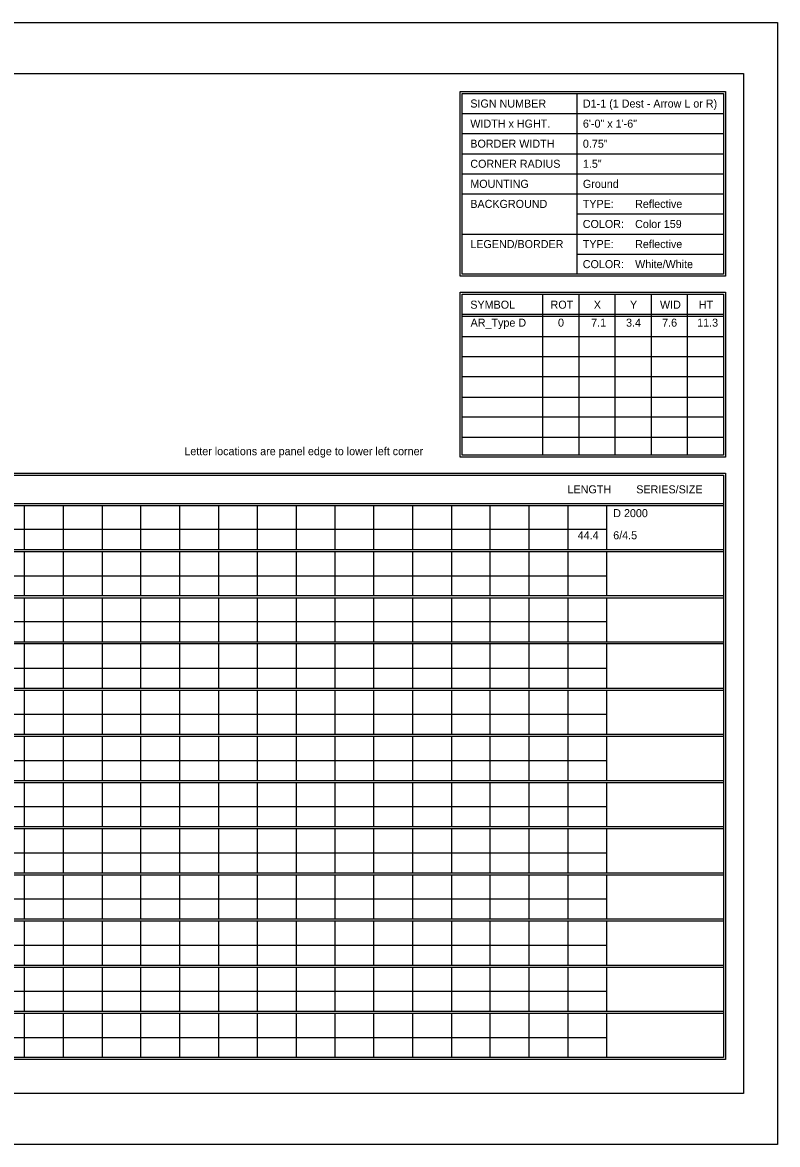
# Model space of a CAD drawing. Extents: x 1806251 to 1809821, y 414895 to 422886.
# Drawn here: x 1809679.34 to 1809684.89, y 415005.97 to 415014.23 of the extents above; entities that cross this region are included whole.
import ezdxf

# ---------------------------------------------------------------- set-up
doc = ezdxf.new("R2010")
doc.units = 0
doc.layers.add('GSSHT', color=7, linetype='Continuous')

msp = doc.modelspace()

# ---------------------------------------------------------------- linework, layer by layer
at = {"layer": 'GSSHT'}
for p, q in [((1809672.1349, 415014.2262), (1809684.8891, 415014.2262)), ((1809684.8891, 415014.2262), (1809684.8891, 415005.9725)), ((1809683.4126, 415013.7035), (1809683.4126, 415012.3747)), ((1809682.571, 415013.5559), (1809684.4905, 415013.5559)), ((1809682.571, 415013.4082), (1809684.4905, 415013.4082)), ((1809682.571, 415013.2606), (1809684.4905, 415013.2606)), ((1809682.571, 415013.1129), (1809684.4905, 415013.1129)), ((1809682.571, 415012.9653), (1809684.4905, 415012.9653)), ((1809683.4126, 415012.8176), (1809684.4905, 415012.8176)), ((1809682.571, 415012.67), (1809684.4905, 415012.67)), ((1809683.4126, 415012.5223), (1809684.4905, 415012.5223)), ((1809683.1616, 415012.227), (1809683.1616, 415011.0428)), ((1809683.4274, 415012.227), (1809683.4274, 415011.0428)), ((1809683.6931, 415012.227), (1809683.6931, 415011.0428)), ((1809683.9589, 415012.227), (1809683.9589, 415011.0428)), ((1809684.2247, 415012.227), (1809684.2247, 415011.0428)), ((1809682.571, 415012.0794), (1809684.4905, 415012.0794)), ((1809682.571, 415012.0646), (1809684.4905, 415012.0646)), ((1809682.571, 415011.9169), (1809684.4905, 415011.9169)), ((1809682.571, 415011.7693), (1809684.4905, 415011.7693)), ((1809682.571, 415011.6216), (1809684.4905, 415011.6216)), ((1809682.571, 415011.471), (1809684.4905, 415011.471)), ((1809682.571, 415011.3263), (1809684.4905, 415011.3263)), ((1809682.571, 415011.1757), (1809684.4905, 415011.1757)), ((1809672.7816, 415010.6885), (1809684.4905, 415010.6885)), ((1809672.7816, 415010.6737), (1809684.4905, 415010.6737)), ((1809679.3492, 415010.6737), (1809679.3492, 415010.3489)), ((1809679.6357, 415010.6737), (1809679.6357, 415010.3489)), ((1809679.9221, 415010.6737), (1809679.9221, 415010.3489)), ((1809680.2056, 415010.6737), (1809680.2056, 415010.3489)), ((1809680.492, 415010.6737), (1809680.492, 415010.3489)), ((1809680.7785, 415010.6737), (1809680.7785, 415010.3489)), ((1809681.062, 415010.6737), (1809681.062, 415010.3489)), ((1809681.3484, 415010.6737), (1809681.3484, 415010.3489)), ((1809681.6349, 415010.6737), (1809681.6349, 415010.3489)), ((1809681.9184, 415010.6737), (1809681.9184, 415010.3489)), ((1809682.2048, 415010.6737), (1809682.2048, 415010.3489)), ((1809682.4913, 415010.6737), (1809682.4913, 415010.3489)), ((1809682.7747, 415010.6737), (1809682.7747, 415010.3489)), ((1809683.0612, 415010.6737), (1809683.0612, 415010.3489)), ((1809683.3476, 415010.6737), (1809683.3476, 415010.3489)), ((1809683.6311, 415010.6737), (1809683.6311, 415010.3489)), ((1809672.7816, 415010.4995), (1809683.6311, 415010.4995)), ((1809672.7816, 415010.3489), (1809684.4905, 415010.3489)), ((1809672.7816, 415010.3341), (1809684.4905, 415010.3341)), ((1809679.3492, 415010.3341), (1809679.3492, 415010.0122)), ((1809679.6357, 415010.3341), (1809679.6357, 415010.0122)), ((1809679.9221, 415010.3341), (1809679.9221, 415010.0122)), ((1809680.2056, 415010.3341), (1809680.2056, 415010.0122)), ((1809680.492, 415010.3341), (1809680.492, 415010.0122)), ((1809680.7785, 415010.3341), (1809680.7785, 415010.0122)), ((1809681.062, 415010.3341), (1809681.062, 415010.0122)), ((1809681.3484, 415010.3341), (1809681.3484, 415010.0122)), ((1809681.6349, 415010.3341), (1809681.6349, 415010.0122)), ((1809681.9184, 415010.3341), (1809681.9184, 415010.0122)), ((1809682.2048, 415010.3341), (1809682.2048, 415010.0122)), ((1809682.4913, 415010.3341), (1809682.4913, 415010.0122)), ((1809682.7747, 415010.3341), (1809682.7747, 415010.0122)), ((1809683.0612, 415010.3341), (1809683.0612, 415010.0122)), ((1809683.3476, 415010.3341), (1809683.3476, 415010.0122)), ((1809683.6311, 415010.3341), (1809683.6311, 415010.0122)), ((1809672.7816, 415010.1569), (1809683.6311, 415010.1569)), ((1809672.7816, 415010.0122), (1809684.4905, 415010.0122)), ((1809672.7816, 415009.9945), (1809684.4905, 415009.9945)), ((1809679.3492, 415009.9945), (1809679.3492, 415009.6697)), ((1809679.6357, 415009.9945), (1809679.6357, 415009.6697)), ((1809679.9221, 415009.9945), (1809679.9221, 415009.6697)), ((1809680.2056, 415009.9945), (1809680.2056, 415009.6697)), ((1809680.492, 415009.9945), (1809680.492, 415009.6697)), ((1809680.7785, 415009.9945), (1809680.7785, 415009.6697)), ((1809681.062, 415009.9945), (1809681.062, 415009.6697)), ((1809681.3484, 415009.9945), (1809681.3484, 415009.6697)), ((1809681.6349, 415009.9945), (1809681.6349, 415009.6697)), ((1809681.9184, 415009.9945), (1809681.9184, 415009.6697)), ((1809682.2048, 415009.9945), (1809682.2048, 415009.6697)), ((1809682.4913, 415009.9945), (1809682.4913, 415009.6697)), ((1809682.7747, 415009.9945), (1809682.7747, 415009.6697)), ((1809683.0612, 415009.9945), (1809683.0612, 415009.6697)), ((1809683.3476, 415009.9945), (1809683.3476, 415009.6697)), ((1809683.6311, 415009.9945), (1809683.6311, 415009.6697)), ((1809672.7816, 415009.8203), (1809683.6311, 415009.8203)), ((1809672.7816, 415009.6697), (1809684.4905, 415009.6697)), ((1809672.7816, 415009.6579), (1809684.4905, 415009.6579)), ((1809679.3492, 415009.6579), (1809679.3492, 415009.3301)), ((1809679.6357, 415009.6579), (1809679.6357, 415009.3301)), ((1809679.9221, 415009.6579), (1809679.9221, 415009.3301)), ((1809680.2056, 415009.6579), (1809680.2056, 415009.3301)), ((1809680.492, 415009.6579), (1809680.492, 415009.3301)), ((1809680.7785, 415009.6579), (1809680.7785, 415009.3301)), ((1809681.062, 415009.6579), (1809681.062, 415009.3301)), ((1809681.3484, 415009.6579), (1809681.3484, 415009.3301)), ((1809681.6349, 415009.6579), (1809681.6349, 415009.3301)), ((1809681.9184, 415009.6579), (1809681.9184, 415009.3301)), ((1809682.2048, 415009.6579), (1809682.2048, 415009.3301)), ((1809682.4913, 415009.6579), (1809682.4913, 415009.3301)), ((1809682.7747, 415009.6579), (1809682.7747, 415009.3301)), ((1809683.0612, 415009.6579), (1809683.0612, 415009.3301)), ((1809683.3476, 415009.6579), (1809683.3476, 415009.3301)), ((1809683.6311, 415009.6579), (1809683.6311, 415009.3301)), ((1809672.7816, 415009.4777), (1809683.6311, 415009.4777)), ((1809672.7816, 415009.3301), (1809684.4905, 415009.3301)), ((1809672.7816, 415009.3153), (1809684.4905, 415009.3153)), ((1809679.3492, 415009.3153), (1809679.3492, 415008.9905)), ((1809679.6357, 415009.3153), (1809679.6357, 415008.9905)), ((1809679.9221, 415009.3153), (1809679.9221, 415008.9905)), ((1809680.2056, 415009.3153), (1809680.2056, 415008.9905)), ((1809680.492, 415009.3153), (1809680.492, 415008.9905)), ((1809680.7785, 415009.3153), (1809680.7785, 415008.9905)), ((1809681.062, 415009.3153), (1809681.062, 415008.9905)), ((1809681.3484, 415009.3153), (1809681.3484, 415008.9905)), ((1809681.6349, 415009.3153), (1809681.6349, 415008.9905)), ((1809681.9184, 415009.3153), (1809681.9184, 415008.9905)), ((1809682.2048, 415009.3153), (1809682.2048, 415008.9905)), ((1809682.4913, 415009.3153), (1809682.4913, 415008.9905)), ((1809682.7747, 415009.3153), (1809682.7747, 415008.9905)), ((1809683.0612, 415009.3153), (1809683.0612, 415008.9905)), ((1809683.3476, 415009.3153), (1809683.3476, 415008.9905)), ((1809683.6311, 415009.3153), (1809683.6311, 415008.9905)), ((1809672.7816, 415009.1381), (1809683.6311, 415009.1381)), ((1809672.7816, 415008.9905), (1809684.4905, 415008.9905)), ((1809672.7816, 415008.9757), (1809684.4905, 415008.9757)), ((1809679.3492, 415008.9757), (1809679.3492, 415008.6509)), ((1809679.6357, 415008.9757), (1809679.6357, 415008.6509)), ((1809679.9221, 415008.9757), (1809679.9221, 415008.6509)), ((1809680.2056, 415008.9757), (1809680.2056, 415008.6509)), ((1809680.492, 415008.9757), (1809680.492, 415008.6509)), ((1809680.7785, 415008.9757), (1809680.7785, 415008.6509)), ((1809681.062, 415008.9757), (1809681.062, 415008.6509)), ((1809681.3484, 415008.9757), (1809681.3484, 415008.6509)), ((1809681.6349, 415008.9757), (1809681.6349, 415008.6509)), ((1809681.9184, 415008.9757), (1809681.9184, 415008.6509)), ((1809682.2048, 415008.9757), (1809682.2048, 415008.6509)), ((1809682.4913, 415008.9757), (1809682.4913, 415008.6509)), ((1809682.7747, 415008.9757), (1809682.7747, 415008.6509)), ((1809683.0612, 415008.9757), (1809683.0612, 415008.6509)), ((1809683.3476, 415008.9757), (1809683.3476, 415008.6509)), ((1809683.6311, 415008.9757), (1809683.6311, 415008.6509)), ((1809672.7816, 415008.7985), (1809683.6311, 415008.7985)), ((1809672.7816, 415008.6509), (1809684.4905, 415008.6509)), ((1809672.7816, 415008.6361), (1809684.4905, 415008.6361)), ((1809679.3492, 415008.6361), (1809679.3492, 415008.3113)), ((1809679.6357, 415008.6361), (1809679.6357, 415008.3113)), ((1809679.9221, 415008.6361), (1809679.9221, 415008.3113)), ((1809680.2056, 415008.6361), (1809680.2056, 415008.3113)), ((1809680.492, 415008.6361), (1809680.492, 415008.3113)), ((1809680.7785, 415008.6361), (1809680.7785, 415008.3113)), ((1809681.062, 415008.6361), (1809681.062, 415008.3113)), ((1809681.3484, 415008.6361), (1809681.3484, 415008.3113)), ((1809681.6349, 415008.6361), (1809681.6349, 415008.3113)), ((1809681.9184, 415008.6361), (1809681.9184, 415008.3113)), ((1809682.2048, 415008.6361), (1809682.2048, 415008.3113)), ((1809682.4913, 415008.6361), (1809682.4913, 415008.3113)), ((1809682.7747, 415008.6361), (1809682.7747, 415008.3113)), ((1809683.0612, 415008.6361), (1809683.0612, 415008.3113)), ((1809683.3476, 415008.6361), (1809683.3476, 415008.3113)), ((1809683.6311, 415008.6361), (1809683.6311, 415008.3113)), ((1809672.7816, 415008.4589), (1809683.6311, 415008.4589)), ((1809672.7816, 415008.3113), (1809684.4905, 415008.3113)), ((1809672.7816, 415008.2965), (1809684.4905, 415008.2965)), ((1809679.3492, 415008.2965), (1809679.3492, 415007.9717)), ((1809679.6357, 415008.2965), (1809679.6357, 415007.9717)), ((1809679.9221, 415008.2965), (1809679.9221, 415007.9717)), ((1809680.2056, 415008.2965), (1809680.2056, 415007.9717)), ((1809680.492, 415008.2965), (1809680.492, 415007.9717)), ((1809680.7785, 415008.2965), (1809680.7785, 415007.9717)), ((1809681.062, 415008.2965), (1809681.062, 415007.9717)), ((1809681.3484, 415008.2965), (1809681.3484, 415007.9717)), ((1809681.6349, 415008.2965), (1809681.6349, 415007.9717)), ((1809681.9184, 415008.2965), (1809681.9184, 415007.9717)), ((1809682.2048, 415008.2965), (1809682.2048, 415007.9717)), ((1809682.4913, 415008.2965), (1809682.4913, 415007.9717)), ((1809682.7747, 415008.2965), (1809682.7747, 415007.9717)), ((1809683.0612, 415008.2965), (1809683.0612, 415007.9717)), ((1809683.3476, 415008.2965), (1809683.3476, 415007.9717)), ((1809683.6311, 415008.2965), (1809683.6311, 415007.9717)), ((1809672.7816, 415008.1193), (1809683.6311, 415008.1193)), ((1809672.7816, 415007.9717), (1809684.4905, 415007.9717)), ((1809672.7816, 415007.9569), (1809684.4905, 415007.9569)), ((1809679.3492, 415007.9569), (1809679.3492, 415007.6321)), ((1809679.6357, 415007.9569), (1809679.6357, 415007.6321)), ((1809679.9221, 415007.9569), (1809679.9221, 415007.6321)), ((1809680.2056, 415007.9569), (1809680.2056, 415007.6321)), ((1809680.492, 415007.9569), (1809680.492, 415007.6321)), ((1809680.7785, 415007.9569), (1809680.7785, 415007.6321)), ((1809681.062, 415007.9569), (1809681.062, 415007.6321)), ((1809681.3484, 415007.9569), (1809681.3484, 415007.6321)), ((1809681.6349, 415007.9569), (1809681.6349, 415007.6321)), ((1809681.9184, 415007.9569), (1809681.9184, 415007.6321)), ((1809682.2048, 415007.9569), (1809682.2048, 415007.6321)), ((1809682.4913, 415007.9569), (1809682.4913, 415007.6321)), ((1809682.7747, 415007.9569), (1809682.7747, 415007.6321)), ((1809683.0612, 415007.9569), (1809683.0612, 415007.6321)), ((1809683.3476, 415007.9569), (1809683.3476, 415007.6321)), ((1809683.6311, 415007.9569), (1809683.6311, 415007.6321)), ((1809672.7816, 415007.7797), (1809683.6311, 415007.7797)), ((1809672.7816, 415007.6321), (1809684.4905, 415007.6321)), ((1809672.7816, 415007.6173), (1809684.4905, 415007.6173)), ((1809679.3492, 415007.6173), (1809679.3492, 415007.2925)), ((1809679.6357, 415007.6173), (1809679.6357, 415007.2925)), ((1809679.9221, 415007.6173), (1809679.9221, 415007.2925)), ((1809680.2056, 415007.6173), (1809680.2056, 415007.2925)), ((1809680.492, 415007.6173), (1809680.492, 415007.2925)), ((1809680.7785, 415007.6173), (1809680.7785, 415007.2925)), ((1809681.062, 415007.6173), (1809681.062, 415007.2925)), ((1809681.3484, 415007.6173), (1809681.3484, 415007.2925)), ((1809681.6349, 415007.6173), (1809681.6349, 415007.2925)), ((1809681.9184, 415007.6173), (1809681.9184, 415007.2925)), ((1809682.2048, 415007.6173), (1809682.2048, 415007.2925)), ((1809682.4913, 415007.6173), (1809682.4913, 415007.2925)), ((1809682.7747, 415007.6173), (1809682.7747, 415007.2925)), ((1809683.0612, 415007.6173), (1809683.0612, 415007.2925)), ((1809683.3476, 415007.6173), (1809683.3476, 415007.2925)), ((1809683.6311, 415007.6173), (1809683.6311, 415007.2925)), ((1809672.7816, 415007.4401), (1809683.6311, 415007.4401)), ((1809672.7816, 415007.2925), (1809684.4905, 415007.2925)), ((1809672.7816, 415007.2777), (1809684.4905, 415007.2777)), ((1809679.3492, 415007.2777), (1809679.3492, 415006.9529)), ((1809679.6357, 415007.2777), (1809679.6357, 415006.9529)), ((1809679.9221, 415007.2777), (1809679.9221, 415006.9529)), ((1809680.2056, 415007.2777), (1809680.2056, 415006.9529)), ((1809680.492, 415007.2777), (1809680.492, 415006.9529)), ((1809680.7785, 415007.2777), (1809680.7785, 415006.9529)), ((1809681.062, 415007.2777), (1809681.062, 415006.9529)), ((1809681.3484, 415007.2777), (1809681.3484, 415006.9529)), ((1809681.6349, 415007.2777), (1809681.6349, 415006.9529)), ((1809681.9184, 415007.2777), (1809681.9184, 415006.9529)), ((1809682.2048, 415007.2777), (1809682.2048, 415006.9529)), ((1809682.4913, 415007.2777), (1809682.4913, 415006.9529)), ((1809682.7747, 415007.2777), (1809682.7747, 415006.9529)), ((1809683.0612, 415007.2777), (1809683.0612, 415006.9529)), ((1809683.3476, 415007.2777), (1809683.3476, 415006.9529)), ((1809683.6311, 415007.2777), (1809683.6311, 415006.9529)), ((1809672.7816, 415007.1005), (1809683.6311, 415007.1005)), ((1809672.7816, 415006.9529), (1809684.4905, 415006.9529)), ((1809672.7816, 415006.9381), (1809684.4905, 415006.9381)), ((1809679.3492, 415006.9381), (1809679.3492, 415006.6133)), ((1809679.6357, 415006.9381), (1809679.6357, 415006.6133)), ((1809679.9221, 415006.9381), (1809679.9221, 415006.6133)), ((1809680.2056, 415006.9381), (1809680.2056, 415006.6133)), ((1809680.492, 415006.9381), (1809680.492, 415006.6133)), ((1809680.7785, 415006.9381), (1809680.7785, 415006.6133)), ((1809681.062, 415006.9381), (1809681.062, 415006.6133)), ((1809681.3484, 415006.9381), (1809681.3484, 415006.6133)), ((1809681.6349, 415006.9381), (1809681.6349, 415006.6133)), ((1809681.9184, 415006.9381), (1809681.9184, 415006.6133)), ((1809682.2048, 415006.9381), (1809682.2048, 415006.6133)), ((1809682.4913, 415006.9381), (1809682.4913, 415006.6133)), ((1809682.7747, 415006.9381), (1809682.7747, 415006.6133)), ((1809683.0612, 415006.9381), (1809683.0612, 415006.6133)), ((1809683.3476, 415006.9381), (1809683.3476, 415006.6133)), ((1809683.6311, 415006.9381), (1809683.6311, 415006.6133)), ((1809672.7816, 415006.7609), (1809683.6311, 415006.7609)), ((1809684.8891, 415005.9725), (1809672.1349, 415005.9725))]:
    msp.add_line(p, q, dxfattribs=at)
for points in [[(1809672.634, 415013.8512), (1809684.6381, 415013.8512), (1809684.6381, 415006.3475), (1809672.634, 415006.3475)], [(1809682.5562, 415013.7183), (1809684.5052, 415013.7183), (1809684.5052, 415012.3599), (1809682.5562, 415012.3599)], [(1809682.571, 415013.7035), (1809684.4905, 415013.7035), (1809684.4905, 415012.3747), (1809682.571, 415012.3747)], [(1809682.5562, 415012.2418), (1809684.5052, 415012.2418), (1809684.5052, 415011.0281), (1809682.5562, 415011.0281)], [(1809682.571, 415012.227), (1809684.4905, 415012.227), (1809684.4905, 415011.0428), (1809682.571, 415011.0428)], [(1809672.7669, 415010.91), (1809684.5052, 415010.91), (1809684.5052, 415006.5985), (1809672.7669, 415006.5985)], [(1809672.7816, 415010.8952), (1809684.4905, 415010.8952), (1809684.4905, 415006.6133), (1809672.7816, 415006.6133)]]:
    msp.add_lwpolyline(points, close=True, dxfattribs=at)

# ---------------------------------------------------------------- texts
for s, height, p in [('SIGN NUMBER', 0.059055, (1809682.63, 415013.6002)), ('D1-1 (1 Dest - Arrow L or R)', 0.059055, (1809683.4579, 415013.6001)), ('WIDTH x HGHT.', 0.059055, (1809682.63, 415013.4525)), ('6\'-0" x 1\'-6"', 0.059055, (1809683.4579, 415013.4524)), ('BORDER WIDTH', 0.059055, (1809682.63, 415013.3049)), ('0.75"', 0.05906, (1809683.4579, 415013.3048)), ('CORNER RADIUS', 0.059055, (1809682.63, 415013.1572)), ('1.5"', 0.05906, (1809683.4579, 415013.1571)), ('MOUNTING', 0.05906, (1809682.63, 415013.0096)), ('Ground', 0.05906, (1809683.4579, 415013.0095)), ('Reflective', 0.05906, (1809683.8418, 415012.8619)), ('BACKGROUND', 0.05906, (1809682.63, 415012.8619)), ('TYPE:', 0.05906, (1809683.4569, 415012.8619)), ('COLOR:', 0.05906, (1809683.4569, 415012.7143)), ('Color 159', 0.05906, (1809683.8418, 415012.7142)), ('LEGEND/BORDER', 0.059055, (1809682.63, 415012.5666)), ('TYPE:', 0.05906, (1809683.4569, 415012.5666)), ('Reflective', 0.05906, (1809683.8418, 415012.5666)), ('COLOR:', 0.05906, (1809683.4569, 415012.419)), ('White/White', 0.059055, (1809683.8418, 415012.419)), ('SYMBOL', 0.05906, (1809682.63, 415012.1207)), ('ROT', 0.05906, (1809683.22, 415012.1207)), ('X', 0.0591, (1809683.538, 415012.1207)), ('Y', 0.0591, (1809683.8041, 415012.1207)), ('WID', 0.05906, (1809684.0246, 415012.1207)), ('HT', 0.05906, (1809684.3102, 415012.1207)), ('AR_Type D', 0.05906, (1809682.6321, 415011.9885)), ('0', 0.0591, (1809683.2747, 415011.9885)), ('7.1', 0.05906, (1809683.5187, 415011.9885)), ('3.4', 0.05906, (1809683.7752, 415011.9885)), ('7.6', 0.05906, (1809684.0407, 415011.9885)), ('11.3', 0.05906, (1809684.2981, 415011.9885)), ('Letter locations are panel edge to lower left corner', 0.059055, (1809680.5272, 415011.043)), ('LENGTH', 0.05906, (1809683.345, 415010.7623)), ('SERIES/SIZE', 0.059061, (1809683.8502, 415010.7623)), ('D 2000', 0.05906, (1809683.6808, 415010.5874)), ('44.4', 0.05906, (1809683.4197, 415010.4246)), ('6/4.5', 0.05906, (1809683.6808, 415010.4246))]:
    msp.add_text(s, height=height, dxfattribs=at).set_placement(p)

doc.saveas('drawing.dxf')
